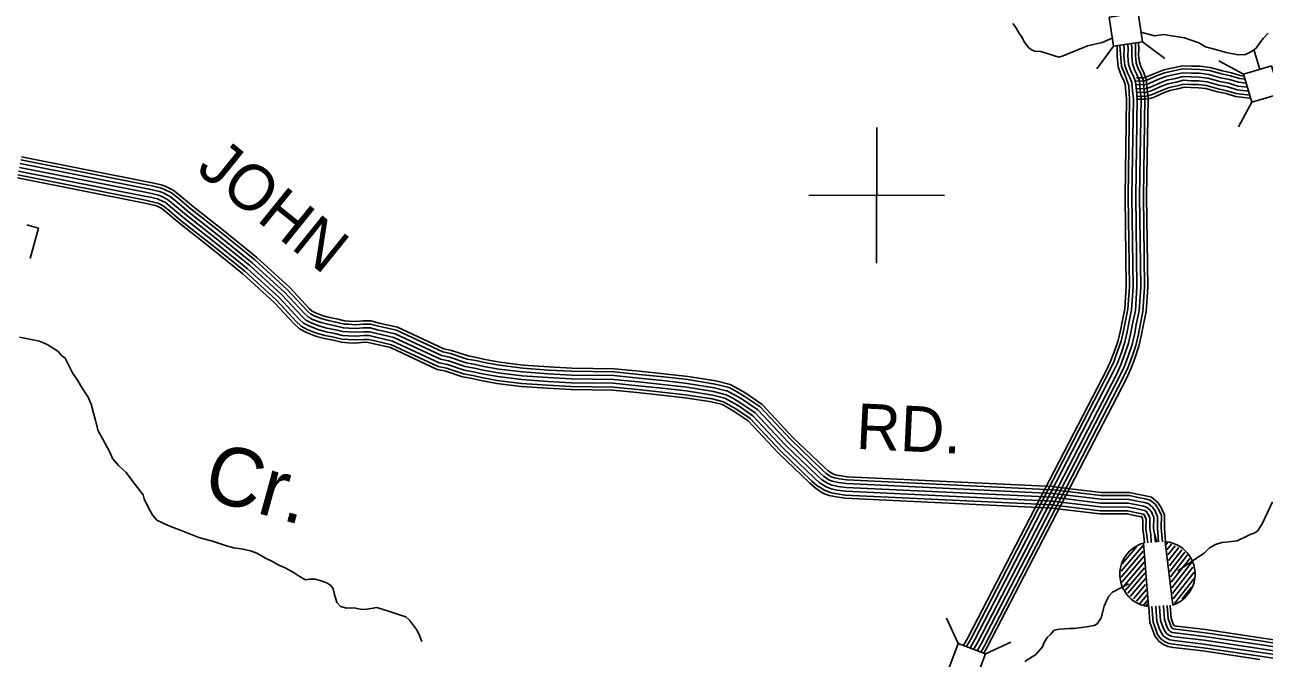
# Model space of a CAD drawing. Extents: x 1788175 to 1969470, y 584502 to 738744.
# Drawn here: x 1887640 to 1897698, y 603037 to 608178 of the extents above; entities that cross this region are included whole.
import ezdxf

# ---------------------------------------------------------------- set-up
doc = ezdxf.new("R2010")
doc.units = 0
for name, color, linetype in [('DESIGN - DRAINAGE - Bridges and Cross Drains Size Text', 7, 'Continuous'), ('DESIGN - ROW - Right-of-Way and Easement Labels', 7, 'Continuous'), ('DESIGN - TRANSPORTATION - Text', 7, 'Continuous'), ('DESIGN - UTILITIES - Cable (Underground) with Text', 7, 'Continuous'), ('SURVEY - CONTOURS - Index with Text', 7, 'Continuous'), ('SURVEY - CONTROL with Text', 7, 'Continuous'), ('SURVEY - DRAINAGE - Bridge Hydraulic Data - Points - Locators', 7, 'Continuous'), ('SURVEY - DRAINAGE - Storm Sewer', 7, 'Continuous'), ('SURVEY - TRANSPORTATION - Roads', 7, 'Continuous')]:
    doc.layers.add(name, color=color, linetype=linetype)

msp = doc.modelspace()

# ---------------------------------------------------------------- linework, layer by layer
at = {"layer": 'DESIGN - TRANSPORTATION - Text'}
for points in [[(1895659, 608189), (1895683, 608155), (1895708, 608113), (1895734, 608074), (1895751, 608040), (1895787, 607992), (1895814, 607973), (1895838, 607965), (1895886, 607962), (1895944, 607943), (1895988, 607929), (1896032, 607914), (1896068, 607927), (1896265, 608008), (1896382, 608035), (1896465, 608070)], [(1896698, 608117), (1896809, 608089), (1896881, 608098), (1897052, 608071), (1897169, 608030), (1897221, 607999), (1897303, 607978), (1897389, 607953), (1897487, 607933), (1897547, 607936), (1897595, 607960), (1897632, 607989), (1897662, 608031), (1897689, 608066), (1897731, 608111)], [(1897615, 607976), (1897664, 607816)], [(1887597, 605642), (1887691, 605624), (1887759, 605611), (1887822, 605584), (1887866, 605557), (1887907, 605530), (1887938, 605494), (1887967, 605471), (1887996, 605417), (1888027, 605354), (1888069, 605294), (1888112, 605221), (1888155, 605156), (1888178, 605100), (1888194, 605038), (1888213, 604967), (1888236, 604883), (1888273, 604816), (1888310, 604744), (1888332, 604705), (1888353, 604659)], [(1888353, 604659), (1888401, 604602), (1888462, 604544), (1888509, 604481), (1888600, 604362), (1888610, 604331), (1888647, 604253), (1888680, 604196), (1888712, 604158), (1888803, 604115), (1888945, 604061), (1889052, 604017), (1889162, 603986), (1889268, 603953), (1889335, 603934), (1889413, 603923), (1889479, 603906), (1889523, 603891), (1889594, 603848), (1889646, 603826), (1889702, 603791), (1889752, 603770), (1889827, 603731), (1889875, 603699), (1889917, 603674), (1889951, 603678), (1889997, 603679), (1890037, 603667), (1890090, 603650), (1890124, 603626), (1890142, 603601), (1890153, 603555), (1890171, 603489), (1890202, 603456), (1890254, 603444), (1890314, 603445), (1890362, 603434), (1890398, 603432), (1890452, 603441), (1890496, 603449), (1890556, 603430), (1890592, 603420), (1890682, 603388), (1890731, 603372), (1890761, 603347), (1890818, 603270), (1890838, 603236), (1890863, 603174)], [(1897766, 604307), (1897684, 604133), (1897647, 604071), (1897616, 604052), (1897584, 604040), (1897547, 604021), (1897478, 603990), (1897410, 603983), (1897354, 603977), (1897304, 603959), (1897254, 603934), (1897214, 603892), (1896997, 603746)], [(1896598, 603641), (1896468, 603572), (1896437, 603541), (1896418, 603503), (1896399, 603460), (1896374, 603366), (1896343, 603316), (1896318, 603304), (1896256, 603291), (1896194, 603285), (1896156, 603279), (1896119, 603279), (1896038, 603273), (1895994, 603266), (1895963, 603229), (1895938, 603204), (1895913, 603166), (1895900, 603129), (1895844, 603067), (1895757, 603011)]]:
    msp.add_lwpolyline(points, dxfattribs=at)
at = {"layer": 'DESIGN - UTILITIES - Cable (Underground) with Text'}
for p, q in [((1887752, 606527), (1887656, 606554)), ((1887683, 606280), (1887752, 606527)), ((1896715, 603953), (1896538, 603745)), ((1896662, 603940), (1896547, 603804)), ((1896917, 603978), (1896901, 603957)), ((1896946, 603964), (1896908, 603916)), ((1896975, 603949), (1896917, 603875)), ((1897005, 603936), (1896922, 603831)), ((1897030, 603917), (1896929, 603788)), ((1896716, 603906), (1896537, 603695)), ((1896722, 603863), (1896543, 603654)), ((1896723, 603816), (1896556, 603620)), ((1897055, 603897), (1896933, 603742)), ((1897077, 603875), (1896938, 603698)), ((1897096, 603847), (1896944, 603654)), ((1897112, 603817), (1896949, 603609)), ((1896726, 603771), (1896572, 603589)), ((1896732, 603729), (1896592, 603565)), ((1897120, 603776), (1896953, 603563)), ((1897130, 603736), (1896959, 603519)), ((1896734, 603683), (1896611, 603537)), ((1896735, 603635), (1896637, 603519)), ((1897130, 603685), (1896970, 603482)), ((1897108, 603613), (1897033, 603518)), ((1896743, 603594), (1896662, 603500)), ((1896747, 603550), (1896689, 603482)), ((1896751, 603506), (1896721, 603471)), ((1896752, 603478), (1896739, 603463))]:
    msp.add_line(p, q, dxfattribs=at)
for points in [[(1896719, 603972), (1896698, 603965), (1896671, 603953), (1896652, 603942), (1896624, 603922), (1896605, 603906), (1896577, 603873), (1896560, 603846), (1896546, 603816), (1896538, 603793), (1896532, 603770), (1896528, 603745), (1896527, 603709), (1896529, 603684), (1896535, 603653), (1896544, 603625), (1896554, 603601), (1896566, 603580), (1896582, 603556), (1896600, 603536), (1896619, 603517), (1896641, 603501), (1896670, 603483), (1896692, 603473), (1896726, 603462), (1896759, 603456), (1896718, 603971)], [(1896955, 603469), (1896976, 603477), (1897003, 603490), (1897021, 603501), (1897048, 603522), (1897066, 603540), (1897093, 603573), (1897109, 603601), (1897122, 603631), (1897129, 603655), (1897134, 603677), (1897137, 603703), (1897137, 603739), (1897134, 603764), (1897126, 603795), (1897117, 603822), (1897105, 603846), (1897093, 603867), (1897076, 603890), (1897058, 603909), (1897037, 603927), (1897015, 603943), (1896985, 603959), (1896963, 603969), (1896929, 603978), (1896895, 603983), (1896956, 603469)]]:
    msp.add_lwpolyline(points, dxfattribs=at)
at = {"layer": 'SURVEY - CONTOURS - Index with Text'}
for points in [[(1897535, 607762), (1897503, 607766), (1897432, 607788), (1897359, 607804), (1897259, 607831), (1897176, 607841), (1897109, 607843), (1897034, 607846), (1896959, 607829), (1896883, 607812), (1896815, 607786), (1896738, 607752), (1896722, 607748), (1896720, 607747), (1896661, 607748)], [(1897553, 607703), (1897491, 607711), (1897418, 607733), (1897345, 607748), (1897248, 607775), (1897172, 607785), (1897107, 607786), (1897039, 607789), (1896971, 607773), (1896899, 607758), (1896836, 607734), (1896758, 607699), (1896734, 607692), (1896723, 607690), (1896660, 607692)], [(1897563, 607671), (1897485, 607680), (1897410, 607703), (1897338, 607718), (1897242, 607745), (1897170, 607754), (1897106, 607755), (1897042, 607758), (1896978, 607743), (1896908, 607728), (1896848, 607705), (1896769, 607670), (1896741, 607662), (1896725, 607659), (1896660, 607661)], [(1896660, 607661), (1896725, 607659), (1896741, 607662), (1896769, 607670), (1896848, 607705), (1896908, 607728), (1896978, 607743), (1897042, 607758), (1897106, 607755), (1897170, 607754), (1897242, 607745), (1897338, 607718), (1897410, 607703), (1897485, 607680), (1897563, 607671)], [(1897543, 607736), (1897498, 607741), (1897426, 607763), (1897353, 607779), (1897254, 607806), (1897174, 607816), (1897108, 607817), (1897036, 607820), (1896964, 607804), (1896890, 607788), (1896825, 607763), (1896747, 607728), (1896728, 607722), (1896721, 607721), (1896661, 607723)], [(1897590, 607581), (1897579, 607581), (1897466, 607595), (1897389, 607619), (1897318, 607634), (1897225, 607660), (1897164, 607667), (1897103, 607668), (1897050, 607671), (1896997, 607659), (1896933, 607645), (1896881, 607625), (1896799, 607589), (1896759, 607577), (1896730, 607573), (1896658, 607574)], [(1897572, 607638), (1897478, 607650), (1897403, 607673), (1897331, 607688), (1897236, 607714), (1897167, 607723), (1897105, 607724), (1897044, 607727), (1896985, 607713), (1896917, 607698), (1896860, 607677), (1896780, 607641), (1896747, 607631), (1896727, 607628), (1896659, 607630)], [(1897582, 607606), (1897581, 607606), (1897472, 607619), (1897395, 607643), (1897324, 607658), (1897230, 607684), (1897165, 607692), (1897104, 607693), (1897047, 607696), (1896991, 607683), (1896926, 607669), (1896872, 607648), (1896790, 607612), (1896754, 607601), (1896729, 607597), (1896659, 607599)]]:
    msp.add_lwpolyline(points, dxfattribs=at)
at = {"layer": 'SURVEY - CONTROL with Text'}
for points in [[(1896744, 606787), (1896756, 607586), (1896748, 607652), (1896741, 607735), (1896718, 607797), (1896700, 607831), (1896685, 607874), (1896679, 607930), (1896681, 607982), (1896678, 608035)], [(1896570, 606790), (1896581, 607577), (1896575, 607635), (1896569, 607696), (1896558, 607726), (1896540, 607760), (1896513, 607836), (1896505, 607924), (1896506, 607980), (1896505, 608008)], [(1896594, 606789), (1896606, 607572), (1896600, 607683), (1896570, 607768), (1896540, 607842), (1896526, 608010)], [(1896625, 606789), (1896637, 607580), (1896630, 607640), (1896624, 607709), (1896609, 607749), (1896591, 607783), (1896568, 607848), (1896560, 607926), (1896562, 607981), (1896560, 608017)], [(1896656, 606788), (1896668, 607582), (1896661, 607644), (1896654, 607716), (1896638, 607761), (1896619, 607795), (1896598, 607855), (1896592, 607927), (1896593, 607981), (1896591, 608021)], [(1896687, 606788), (1896699, 607583), (1896692, 607647), (1896685, 607722), (1896666, 607774), (1896648, 607808), (1896629, 607862), (1896623, 607928), (1896624, 607981), (1896622, 608026)], [(1896718, 606787), (1896730, 607584), (1896723, 607650), (1896715, 607729), (1896694, 607787), (1896676, 607820), (1896659, 607868), (1896654, 607929), (1896655, 607981), (1896653, 608031)], [(1895258, 603140), (1895297, 603209), (1896421, 605380), (1896455, 605453), (1896486, 605536), (1896513, 605616), (1896532, 605698), (1896545, 605767), (1896566, 605872), (1896579, 606053), (1896570, 606787)], [(1895281, 603131), (1895319, 603198), (1896443, 605369), (1896478, 605443), (1896509, 605528), (1896537, 605610), (1896556, 605693), (1896569, 605762), (1896591, 605869), (1896604, 606052), (1896594, 606787)], [(1895311, 603120), (1895346, 603183), (1896471, 605355), (1896507, 605431), (1896539, 605517), (1896567, 605601), (1896587, 605687), (1896599, 605756), (1896622, 605865), (1896635, 606051), (1896625, 606788)], [(1895340, 603109), (1895373, 603168), (1896499, 605341), (1896535, 605419), (1896568, 605507), (1896597, 605593), (1896617, 605681), (1896630, 605750), (1896653, 605860), (1896666, 606050), (1896656, 606788)], [(1895340, 603109), (1895373, 603168), (1896499, 605341), (1896535, 605419), (1896568, 605507), (1896597, 605593), (1896617, 605681), (1896630, 605750), (1896653, 605860), (1896666, 606050), (1896656, 606788)], [(1895340, 603109), (1895373, 603168), (1896499, 605341), (1896535, 605419), (1896568, 605507), (1896597, 605593), (1896617, 605681), (1896630, 605750), (1896653, 605860), (1896666, 606050), (1896656, 606788)], [(1895369, 603098), (1895401, 603153), (1896527, 605328), (1896564, 605407), (1896597, 605497), (1896626, 605584), (1896648, 605674), (1896660, 605745), (1896683, 605856), (1896697, 606049), (1896687, 606789)], [(1895399, 603087), (1895428, 603139), (1896554, 605314), (1896592, 605395), (1896626, 605486), (1896656, 605576), (1896678, 605668), (1896691, 605739), (1896714, 605852), (1896728, 606048), (1896718, 606789)], [(1895423, 603078), (1895451, 603126), (1896577, 605303), (1896616, 605385), (1896651, 605478), (1896681, 605569), (1896703, 605663), (1896716, 605734), (1896740, 605848), (1896754, 606048), (1896744, 606789)]]:
    msp.add_lwpolyline(points, dxfattribs=at)
at = {"layer": 'SURVEY - DRAINAGE - Bridge Hydraulic Data - Points - Locators'}
for p, q in [((1894555, 607344), (1894552, 606244)), ((1895103, 606792), (1894003, 606795))]:
    msp.add_line(p, q, dxfattribs=at)
at = {"layer": 'SURVEY - DRAINAGE - Storm Sewer'}
for p, q in [((1896710, 608039), (1896893, 607904)), ((1896475, 608004), (1896340, 607821)), ((1897531, 607777), (1897331, 607884)), ((1897599, 607549), (1897491, 607349)), ((1895214, 603156), (1895119, 603363)), ((1895436, 603073), (1895643, 603168))]:
    msp.add_line(p, q, dxfattribs=at)
for points in [[(1896440, 608239), (1896475, 608004), (1896710, 608039), (1896675, 608274)], [(1897758, 607845), (1897531, 607776), (1897599, 607549), (1897827, 607617)], [(1895214, 603156), (1895131, 602933), (1895354, 602851), (1895436, 603073)]]:
    msp.add_lwpolyline(points, close=True, dxfattribs=at)
at = {"layer": 'SURVEY - TRANSPORTATION - Roads'}
for points in [[(1888650, 606843), (1887602, 607051)], [(1888656, 606874), (1887607, 607081)], [(1888661, 606899), (1887612, 607106)], [(1888627, 606728), (1887580, 606935)], [(1888632, 606752), (1887584, 606959)], [(1888638, 606782), (1887590, 606990)], [(1887596, 607020), (1888644, 606813)], [(1888644, 606813), (1887596, 607020)], [(1895983, 604374), (1894308, 604454), (1894244, 604463), (1894232, 604465), (1894202, 604470), (1894171, 604483), (1894124, 604512), (1894091, 604543), (1893837, 604788), (1893588, 605053), (1893461, 605139), (1893400, 605175), (1893344, 605205), (1893235, 605232), (1893016, 605267), (1892819, 605290), (1892623, 605310), (1892420, 605331), (1892077, 605335), (1891888, 605345), (1891679, 605360), (1891487, 605384), (1891365, 605405), (1891295, 605422), (1891223, 605435), (1891087, 605481), (1891023, 605493), (1890646, 605670), (1890503, 605702), (1890442, 605718), (1890389, 605718), (1890325, 605713), (1890269, 605716), (1890226, 605718), (1890169, 605733), (1890099, 605747), (1890044, 605762), (1889975, 605787), (1889939, 605807), (1889911, 605834), (1889747, 606008), (1889486, 606247), (1889215, 606466), (1888972, 606657), (1888859, 606752), (1888814, 606787), (1888757, 606816), (1888732, 606824), (1888651, 606843)], [(1895984, 604405), (1894310, 604485), (1894248, 604493), (1894238, 604495), (1894210, 604500), (1894185, 604510), (1894143, 604537), (1894112, 604565), (1893859, 604809), (1893608, 605077), (1893477, 605165), (1893415, 605202), (1893356, 605235), (1893242, 605262), (1893020, 605298), (1892823, 605320), (1892626, 605341), (1892422, 605362), (1892078, 605366), (1891890, 605376), (1891682, 605391), (1891492, 605415), (1891371, 605436), (1891301, 605453), (1891230, 605465), (1891095, 605511), (1891033, 605523), (1890656, 605699), (1890510, 605732), (1890446, 605749), (1890388, 605749), (1890325, 605744), (1890271, 605747), (1890231, 605749), (1890176, 605763), (1890106, 605778), (1890053, 605791), (1889988, 605815), (1889958, 605832), (1889933, 605855), (1889769, 606030), (1889506, 606271), (1889235, 606490), (1888991, 606681), (1888878, 606776), (1888831, 606813), (1888769, 606845), (1888740, 606854), (1888659, 606873)], [(1895986, 604430), (1894313, 604510), (1894252, 604519), (1894243, 604520), (1894218, 604525), (1894197, 604533), (1894159, 604558), (1894130, 604584), (1893877, 604827), (1893625, 605096), (1893491, 605187), (1893428, 605224), (1893365, 605259), (1893247, 605288), (1893024, 605323), (1892825, 605346), (1892629, 605366), (1892423, 605387), (1892079, 605392), (1891892, 605402), (1891685, 605416), (1891495, 605440), (1891376, 605461), (1891307, 605478), (1891237, 605490), (1891102, 605535), (1891041, 605547), (1890664, 605724), (1890516, 605757), (1890449, 605774), (1890387, 605775), (1890324, 605770), (1890272, 605772), (1890235, 605775), (1890182, 605788), (1890112, 605802), (1890061, 605816), (1889999, 605839), (1889973, 605853), (1889951, 605873), (1889787, 606049), (1889523, 606290), (1889251, 606510), (1889008, 606701), (1888895, 606796), (1888845, 606835), (1888778, 606869), (1888746, 606878), (1888664, 606898)], [(1895977, 604256), (1894297, 604337), (1894225, 604346), (1894211, 604349), (1894168, 604357), (1894117, 604378), (1894053, 604419), (1894010, 604457), (1893753, 604705), (1893511, 604963), (1893398, 605039), (1893342, 605072), (1893301, 605095), (1893212, 605117), (1893000, 605150), (1892806, 605173), (1892611, 605193), (1892413, 605213), (1892073, 605217), (1891881, 605228), (1891668, 605243), (1891470, 605268), (1891341, 605290), (1891271, 605307), (1891193, 605321), (1891057, 605367), (1890986, 605380), (1890607, 605558), (1890475, 605588), (1890426, 605600), (1890393, 605601), (1890327, 605595), (1890263, 605598), (1890209, 605601), (1890143, 605618), (1890072, 605633), (1890008, 605649), (1889927, 605680), (1889869, 605711), (1889827, 605751), (1889664, 605924), (1889409, 606158), (1889142, 606373), (1888897, 606565), (1888785, 606661), (1888751, 606687), (1888714, 606706), (1888702, 606710), (1888624, 606728)], [(1895979, 604281), (1894299, 604361), (1894229, 604371), (1894216, 604373), (1894175, 604381), (1894129, 604400), (1894068, 604438), (1894027, 604475), (1893770, 604722), (1893527, 604982), (1893411, 605060), (1893354, 605094), (1893310, 605118), (1893217, 605141), (1893003, 605175), (1892809, 605197), (1892614, 605218), (1892415, 605238), (1892074, 605242), (1891882, 605253), (1891670, 605267), (1891473, 605292), (1891346, 605314), (1891276, 605331), (1891200, 605345), (1891063, 605391), (1890994, 605404), (1890615, 605581), (1890481, 605612), (1890430, 605625), (1890392, 605625), (1890327, 605620), (1890265, 605623), (1890213, 605626), (1890148, 605642), (1890078, 605657), (1890016, 605673), (1889937, 605702), (1889884, 605731), (1889845, 605768), (1889682, 605942), (1889425, 606177), (1889158, 606393), (1888913, 606585), (1888800, 606680), (1888764, 606708), (1888723, 606730), (1888708, 606734), (1888630, 606752)], [(1895980, 604312), (1894302, 604392), (1894234, 604401), (1894221, 604404), (1894184, 604411), (1894143, 604427), (1894087, 604463), (1894049, 604498), (1893792, 604744), (1893547, 605005), (1893428, 605087), (1893369, 605121), (1893322, 605147), (1893223, 605171), (1893007, 605206), (1892812, 605228), (1892617, 605248), (1892416, 605269), (1892075, 605273), (1891884, 605283), (1891673, 605298), (1891478, 605323), (1891352, 605345), (1891282, 605362), (1891207, 605375), (1891071, 605421), (1891004, 605434), (1890625, 605611), (1890488, 605642), (1890434, 605656), (1890391, 605656), (1890326, 605651), (1890266, 605654), (1890217, 605657), (1890155, 605672), (1890085, 605687), (1890025, 605702), (1889950, 605731), (1889902, 605756), (1889867, 605790), (1889703, 605964), (1889445, 606200), (1889177, 606417), (1888933, 606609), (1888820, 606704), (1888781, 606735), (1888734, 606758), (1888716, 606764), (1888637, 606783)], [(1888644, 606813), (1888724, 606794), (1888746, 606787), (1888798, 606761), (1888839, 606728), (1888952, 606633), (1889196, 606441), (1889466, 606224), (1889725, 605986), (1889889, 605812), (1889921, 605781), (1889963, 605759), (1890034, 605732), (1890092, 605717), (1890162, 605702), (1890222, 605688), (1890268, 605685), (1890326, 605682), (1890390, 605687), (1890438, 605687), (1890496, 605672), (1890635, 605640), (1891014, 605463), (1891079, 605451), (1891215, 605405), (1891289, 605392), (1891359, 605375), (1891482, 605353), (1891676, 605329), (1891886, 605314), (1892076, 605304), (1892418, 605300), (1892620, 605279), (1892816, 605259), (1893012, 605236), (1893229, 605202), (1893333, 605176), (1893385, 605148), (1893444, 605113), (1893567, 605029), (1893814, 604766), (1894070, 604520), (1894105, 604488), (1894157, 604455), (1894193, 604441), (1894227, 604434), (1894239, 604432), (1894305, 604423), (1895982, 604343)], [(1895982, 604343), (1894305, 604423), (1894239, 604432), (1894227, 604434), (1894193, 604441), (1894157, 604455), (1894105, 604488), (1894070, 604520), (1893814, 604766), (1893567, 605029), (1893444, 605113), (1893385, 605148), (1893333, 605176), (1893229, 605202), (1893012, 605236), (1892816, 605259), (1892620, 605279), (1892418, 605300), (1892076, 605304), (1891886, 605314), (1891676, 605329), (1891482, 605353), (1891359, 605375), (1891289, 605392), (1891215, 605405), (1891079, 605451), (1891014, 605463), (1890635, 605640), (1890496, 605672), (1890438, 605687), (1890390, 605687), (1890326, 605682), (1890268, 605685), (1890222, 605688), (1890162, 605702), (1890092, 605717), (1890034, 605732), (1889963, 605759), (1889921, 605781), (1889889, 605812), (1889725, 605986), (1889466, 606224), (1889196, 606441), (1888952, 606633), (1888839, 606728), (1888798, 606761), (1888746, 606787), (1888724, 606794), (1888644, 606813)], [(1895992, 604429), (1896375, 604382), (1896606, 604382), (1896681, 604367), (1896739, 604355), (1896784, 604344), (1896835, 604301)], [(1895982, 604343), (1896370, 604296), (1896597, 604295), (1896664, 604282), (1896720, 604270), (1896744, 604264), (1896770, 604242)], [(1895982, 604343), (1896370, 604296), (1896597, 604295), (1896664, 604282), (1896720, 604270), (1896744, 604264), (1896770, 604242)], [(1895985, 604373), (1896372, 604327), (1896601, 604326), (1896670, 604312), (1896726, 604300), (1896758, 604293), (1896793, 604263)], [(1895989, 604404), (1896373, 604358), (1896604, 604357), (1896676, 604342), (1896733, 604331), (1896772, 604321), (1896816, 604284)], [(1895971, 604256), (1896364, 604208), (1896589, 604208), (1896646, 604196), (1896700, 604185), (1896703, 604184), (1896713, 604175)], [(1895974, 604281), (1896366, 604234), (1896591, 604233), (1896651, 604221), (1896706, 604210), (1896715, 604207), (1896730, 604195)], [(1895978, 604312), (1896368, 604265), (1896594, 604264), (1896657, 604251), (1896713, 604240), (1896729, 604236), (1896750, 604219)], [(1896744, 604225), (1896758, 604204), (1896764, 604190), (1896771, 604175), (1896770, 604089), (1896777, 604040), (1896782, 603977)], [(1896770, 604242), (1896786, 604219), (1896792, 604203), (1896802, 604183), (1896801, 604091), (1896807, 604047), (1896827, 603979)], [(1896770, 604242), (1896786, 604219), (1896792, 604203), (1896802, 604183), (1896801, 604091), (1896807, 604047), (1896815, 603979)], [(1896793, 604263), (1896814, 604233), (1896820, 604215), (1896833, 604190), (1896832, 604093), (1896841, 603981)], [(1896816, 604284), (1896841, 604247), (1896849, 604228), (1896864, 604197), (1896863, 604095), (1896872, 603982)], [(1896835, 604301), (1896863, 604259), (1896871, 604238), (1896889, 604203), (1896888, 604096), (1896896, 603983)], [(1896697, 604193), (1896708, 604178), (1896712, 604167), (1896714, 604162), (1896713, 604085), (1896721, 604028), (1896726, 603972)], [(1896718, 604208), (1896730, 604190), (1896735, 604177), (1896740, 604168), (1896739, 604087), (1896746, 604033), (1896754, 603974)], [(1896761, 603456), (1896761, 603455), (1896771, 603326), (1896794, 603262), (1896811, 603218), (1896842, 603176), (1896876, 603151), (1896916, 603133), (1896959, 603124), (1897199, 603096), (1897662, 603027)], [(1896787, 603458), (1896787, 603456), (1896797, 603331), (1896818, 603271), (1896833, 603231), (1896860, 603194), (1896889, 603173), (1896924, 603157), (1896963, 603150), (1897202, 603121), (1897665, 603053), (1897840, 603026), (1897908, 603044), (1897945, 603056), (1897975, 603063), (1898005, 603068), (1898063, 603067), (1898781, 603002)], [(1896818, 603460), (1896818, 603457), (1896827, 603338), (1896847, 603282), (1896861, 603246), (1896882, 603217), (1896905, 603200), (1896933, 603187), (1896968, 603180), (1897207, 603152), (1897670, 603083), (1897838, 603058), (1897899, 603074), (1897937, 603086), (1897969, 603094), (1898003, 603099), (1898065, 603098), (1898783, 603033)], [(1896849, 603462), (1896849, 603458), (1896858, 603344), (1896876, 603292), (1896888, 603261), (1896905, 603239), (1896921, 603227), (1896943, 603217), (1896973, 603211), (1897211, 603183), (1897675, 603114), (1897837, 603089), (1897891, 603104), (1897928, 603116), (1897962, 603124), (1898000, 603130), (1898066, 603129), (1898786, 603064), (1899080, 603038), (1899160, 603038), (1899226, 603045), (1899278, 603041), (1899324, 603032)], [(1896849, 603462), (1896849, 603458), (1896858, 603344), (1896876, 603292), (1896888, 603261), (1896905, 603239), (1896921, 603227), (1896943, 603217), (1896973, 603211), (1897211, 603183), (1897675, 603114), (1897837, 603089), (1897891, 603104), (1897928, 603116), (1897962, 603124), (1898000, 603130), (1898066, 603129), (1898786, 603064), (1899080, 603038), (1899160, 603038), (1899226, 603045), (1899278, 603041), (1899324, 603032)], [(1896880, 603464), (1896880, 603460), (1896888, 603351), (1896905, 603303), (1896916, 603276), (1896927, 603261), (1896936, 603254), (1896952, 603247), (1896977, 603242), (1897215, 603214), (1897679, 603145), (1897835, 603121)], [(1896911, 603466), (1896911, 603461), (1896919, 603357), (1896934, 603314), (1896943, 603291), (1896949, 603283), (1896952, 603281), (1896961, 603276), (1896982, 603272), (1897219, 603244), (1897684, 603175), (1897833, 603152)], [(1896936, 603468), (1896936, 603462), (1896943, 603362), (1896958, 603322), (1896965, 603303), (1896966, 603301), (1896969, 603300), (1896986, 603297), (1897222, 603269), (1897688, 603200), (1897832, 603178)]]:
    msp.add_lwpolyline(points, dxfattribs=at)

# ---------------------------------------------------------------- texts
at = {"layer": 'DESIGN - DRAINAGE - Bridges and Cross Drains Size Text'}
msp.add_text('Cr.', height=475, rotation=344.5929, dxfattribs=at).set_placement((1889068, 604341))
at = {"layer": 'DESIGN - ROW - Right-of-Way and Easement Labels'}
for s, rotation, p in [('JOHN', 321.0839, (1889021, 606990)), ('RD.', 357.2495, (1894381, 604737))]:
    msp.add_text(s, height=370, rotation=rotation, dxfattribs=at).set_placement(p)

doc.saveas('drawing.dxf')
